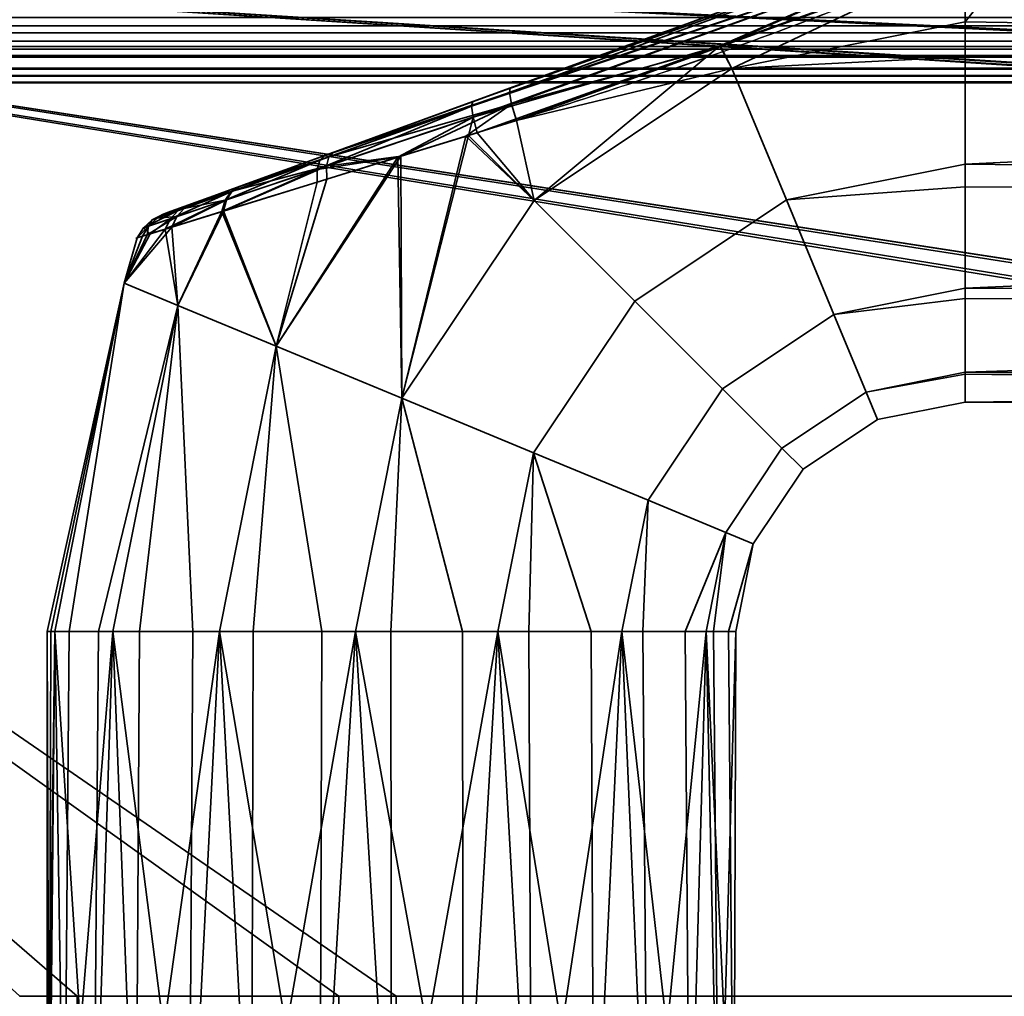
# Model space of a CAD drawing. Header units: millimetres. Extents: x -603 to 3703, y -120 to 249.
# Tile 929 of 1056: x 2540 to 2583, y 23 to 66. Entities that reach past the tile are written whole.
import ezdxf

# ---------------------------------------------------------------- set-up
doc = ezdxf.new("R2010")
doc.units = ezdxf.units.MM
doc.layers.add('151', color=7, linetype='Continuous', true_color=0xffffff)

# ---------------------------------------------------------------- blocks, each defined once
blk = doc.blocks.new('UG_SURFACE_003')
at = {"layer": '151', "color": 252, "linetype": 'Continuous', "lineweight": 35}
for points in [[(3702.5, -30, 2213), (3702.5, 229.8, 2213), (2297.5, 229.8, 2213), (2297.5, -30, 2213)], [(2447.5, -30, 2063), (2447.5, 229.8, 2063), (3552.5, 229.8, 2063), (3552.5, -30, 2063)]]:
    blk.add_3dface(points, dxfattribs=at)
blk = doc.blocks.new('UG_SURFACE_161')
at = {"layer": '151', "color": 43, "linetype": 'Continuous', "lineweight": 35}
for points in [[(2580.46, 69.517, 1090.73), (2559.487, 61.9, 1091.085), (2559.549, 62.1, 1091.876)], [(2559.487, 61.9, 1091.085), (2580.46, 69.517, 1090.73), (2580.703, 69.056, 1090.051)], [(2559.549, 62.1, 1091.876), (2580.316, 69.659, 1091.562), (2580.46, 69.517, 1090.73)], [(2561.166, 62.689, 1116.361), (2580.316, 69.659, 1116.438), (2580.316, 69.659, 1091.562), (2559.549, 62.1, 1091.876)], [(2580.703, 69.056, 1117.949), (2580.46, 69.517, 1117.27), (2561.136, 62.488, 1117.182)], [(2561.166, 62.689, 1116.361), (2561.136, 62.488, 1117.182), (2580.46, 69.517, 1117.27)], [(2580.46, 69.517, 1117.27), (2580.316, 69.659, 1116.438), (2561.166, 62.689, 1116.361)], [(2679, 64.025, 1089), (2581, 65.568, 1089.082), (2584.353, 69.769, 1090.154)], [(2581, 65.568, 1089.082), (2581, 68.361, 1089.648), (2584.353, 69.769, 1090.154)], [(2584.353, 69.769, 1117.846), (2581, 65.568, 1118.918), (2679, 64.025, 1119)], [(2584.353, 69.769, 1117.846), (2581, 68.361, 1118.352), (2581, 65.568, 1118.918)], [(2580.703, 69.056, 1090.051), (2559.551, 61.419, 1090.427), (2559.487, 61.9, 1091.085)], [(2559.551, 61.419, 1090.427), (2580.703, 69.056, 1090.051), (2570.309, 64.529, 1089.831)], [(2561.136, 62.488, 1117.182), (2561.233, 61.986, 1117.857), (2580.703, 69.056, 1117.949)], [(2580.703, 69.056, 1117.949), (2561.233, 61.986, 1117.857), (2570.345, 64.501, 1118.304)], [(2580.703, 69.056, 1090.051), (2581, 68.361, 1089.648), (2570.309, 64.529, 1089.831)], [(2570.345, 64.501, 1118.304), (2581, 68.361, 1118.352), (2580.703, 69.056, 1117.949)], [(2570.833, 63.546, 1089.082), (2570.309, 64.529, 1089.831), (2581, 68.361, 1089.648)], [(2581, 68.361, 1118.352), (2570.345, 64.501, 1118.304), (2570.833, 63.546, 1118.918)], [(2581, 68.361, 1089.648), (2581, 65.568, 1089.082), (2570.833, 63.546, 1089.082)], [(2570.833, 63.546, 1118.918), (2581, 65.568, 1118.918), (2581, 68.361, 1118.352)], [(2570.833, 63.546, 1089.082), (2581, 65.568, 1089.082), (2581, 64.051, 1089.242)], [(2581, 64.051, 1118.758), (2581, 65.568, 1118.918), (2570.833, 63.546, 1118.918)], [(2679, 64.025, 1089), (2581, 64.051, 1089.242), (2581, 65.568, 1089.082)], [(2581, 65.568, 1118.918), (2581, 64.051, 1118.758), (2679, 64.025, 1119)], [(2570.309, 64.529, 1089.831), (2559.728, 60.737, 1090.011), (2559.551, 61.419, 1090.427)], [(2562.214, 57.786, 1089.082), (2559.728, 60.737, 1090.011), (2570.309, 64.529, 1089.831)], [(2561.233, 61.986, 1117.857), (2561.441, 61.275, 1118.263), (2570.345, 64.501, 1118.304)], [(2570.833, 63.546, 1118.918), (2570.345, 64.501, 1118.304), (2561.441, 61.275, 1118.263)], [(2570.309, 64.529, 1089.831), (2570.833, 63.546, 1089.082), (2562.214, 57.786, 1089.082)], [(2570.833, 63.546, 1118.918), (2573.207, 57.815, 1118.266), (2581, 59.365, 1118.266), (2581, 64.051, 1118.758)], [(2581, 64.051, 1089.242), (2581, 59.365, 1089.734), (2573.207, 57.815, 1089.734), (2570.833, 63.546, 1089.082)], [(2679, 64.025, 1119), (2581, 64.051, 1118.758), (2581, 59.365, 1118.266)], [(2581, 59.365, 1089.734), (2581, 64.051, 1089.242), (2679, 64.025, 1089)], [(2581, 59.365, 1118.266), (2679, 58.277, 1117.865), (2679, 64.025, 1119)], [(2679, 64.025, 1089), (2679, 58.277, 1090.135), (2581, 59.365, 1089.734)], [(2561.441, 61.275, 1118.263), (2562.214, 57.786, 1118.918), (2570.833, 63.546, 1118.918)], [(2573.207, 57.815, 1089.734), (2566.6, 53.4, 1089.734), (2562.214, 57.786, 1089.082), (2570.833, 63.546, 1089.082)], [(2570.833, 63.546, 1118.918), (2562.214, 57.786, 1118.918), (2566.6, 53.4, 1118.266), (2573.207, 57.815, 1118.266)], [(2549.402, 58.407, 1111.613), (2553.485, 59.894, 1114.336), (2561.166, 62.689, 1116.361), (2553.101, 59.754, 1093.847)], [(2561.166, 62.689, 1116.361), (2559.549, 62.1, 1091.876), (2553.101, 59.754, 1093.847)], [(2561.136, 62.488, 1117.182), (2561.166, 62.689, 1116.361), (2553.485, 59.894, 1114.336)], [(2553.485, 59.894, 1114.336), (2553.271, 59.687, 1114.964), (2561.136, 62.488, 1117.182)], [(2561.233, 61.986, 1117.857), (2561.136, 62.488, 1117.182), (2553.271, 59.687, 1114.964)], [(2559.487, 61.9, 1091.085), (2559.551, 61.419, 1090.427), (2552.756, 59.141, 1092.691)], [(2552.756, 59.141, 1092.691), (2552.875, 59.546, 1093.233), (2559.487, 61.9, 1091.085)], [(2559.487, 61.9, 1091.085), (2552.875, 59.546, 1093.233), (2553.101, 59.754, 1093.847)], [(2553.101, 59.754, 1093.847), (2559.549, 62.1, 1091.876), (2559.487, 61.9, 1091.085)], [(2561.233, 61.986, 1117.857), (2553.164, 59.278, 1115.516), (2556.408, 59.716, 1116.839)], [(2553.271, 59.687, 1114.964), (2553.164, 59.278, 1115.516), (2561.233, 61.986, 1117.857)], [(2556.408, 59.716, 1116.839), (2559.239, 60.593, 1117.64), (2561.233, 61.986, 1117.857)], [(2559.239, 60.593, 1117.64), (2561.441, 61.275, 1118.263), (2561.233, 61.986, 1117.857)], [(2552.756, 59.141, 1092.691), (2559.551, 61.419, 1090.427), (2556.274, 59.671, 1091.138)], [(2559.551, 61.419, 1090.427), (2559.349, 60.62, 1090.135), (2556.274, 59.671, 1091.138)], [(2559.551, 61.419, 1090.427), (2559.728, 60.737, 1090.011), (2559.349, 60.62, 1090.135)], [(2561.441, 61.275, 1118.263), (2559.239, 60.593, 1117.64), (2562.214, 57.786, 1118.918)], [(2556.454, 49.167, 1089.082), (2556.274, 59.671, 1091.138), (2559.349, 60.62, 1090.135)], [(2559.239, 60.593, 1117.64), (2556.408, 59.716, 1116.839), (2556.454, 49.167, 1118.918)], [(2559.349, 60.62, 1090.135), (2562.214, 57.786, 1089.082), (2556.454, 49.167, 1089.082)], [(2556.454, 49.167, 1118.918), (2562.214, 57.786, 1118.918), (2559.239, 60.593, 1117.64)], [(2562.214, 57.786, 1089.082), (2559.349, 60.62, 1090.135), (2559.728, 60.737, 1090.011)], [(2553.101, 59.754, 1093.847), (2547.381, 57.672, 1109.074), (2549.402, 58.407, 1111.613)], [(2547.381, 57.672, 1109.074), (2553.101, 59.754, 1093.847), (2549.346, 58.387, 1096.441)], [(2549.402, 58.407, 1111.613), (2549.059, 58.186, 1112.056), (2553.271, 59.687, 1114.964)], [(2553.164, 59.278, 1115.516), (2553.271, 59.687, 1114.964), (2549.059, 58.186, 1112.056)], [(2549.346, 58.387, 1096.441), (2553.101, 59.754, 1093.847), (2552.875, 59.546, 1093.233)], [(2553.271, 59.687, 1114.964), (2553.485, 59.894, 1114.336), (2549.402, 58.407, 1111.613)], [(2550.974, 51.437, 1116.99), (2556.408, 59.716, 1116.839), (2553.18, 58.716, 1115.926)], [(2556.408, 59.716, 1116.839), (2550.974, 51.437, 1116.99), (2556.454, 49.167, 1118.918)], [(2556.454, 49.167, 1089.082), (2550.974, 51.437, 1091.01), (2556.274, 59.671, 1091.138)], [(2552.759, 58.586, 1092.285), (2556.274, 59.671, 1091.138), (2550.974, 51.437, 1091.01)], [(2556.274, 59.671, 1091.138), (2552.759, 58.586, 1092.285), (2552.756, 59.141, 1092.691)], [(2553.164, 59.278, 1115.516), (2553.18, 58.716, 1115.926), (2556.408, 59.716, 1116.839)], [(2548.675, 57.327, 1112.784), (2553.18, 58.716, 1115.926), (2553.164, 59.278, 1115.516)], [(2553.164, 59.278, 1115.516), (2548.809, 57.815, 1112.458), (2548.675, 57.327, 1112.784)], [(2552.875, 59.546, 1093.233), (2552.756, 59.141, 1092.691), (2548.75, 57.795, 1095.602)], [(2548.75, 57.795, 1095.602), (2549.001, 58.166, 1096.001), (2552.875, 59.546, 1093.233)], [(2549.059, 58.186, 1112.056), (2548.809, 57.815, 1112.458), (2553.164, 59.278, 1115.516)], [(2552.875, 59.546, 1093.233), (2549.001, 58.166, 1096.001), (2549.346, 58.387, 1096.441)], [(2573.207, 57.815, 1089.734), (2581, 59.365, 1089.734), (2581, 58.376, 1090.305)], [(2581, 58.376, 1117.695), (2581, 59.365, 1118.266), (2573.207, 57.815, 1118.266)], [(2679, 58.277, 1090.135), (2581, 58.376, 1090.305), (2581, 59.365, 1089.734)], [(2581, 59.365, 1118.266), (2581, 58.376, 1117.695), (2679, 58.277, 1117.865)], [(2548.613, 57.308, 1095.278), (2548.75, 57.795, 1095.602), (2552.756, 59.141, 1092.691)], [(2552.756, 59.141, 1092.691), (2552.759, 58.586, 1092.285), (2548.613, 57.308, 1095.278)], [(2549.346, 58.387, 1096.441), (2547.128, 57.58, 1099.384), (2546.033, 57.181, 1102.998), (2546.242, 57.257, 1106.238)], [(2546.242, 57.257, 1106.238), (2547.381, 57.672, 1109.074), (2549.346, 58.387, 1096.441)], [(2547.128, 57.58, 1099.384), (2549.346, 58.387, 1096.441), (2549.001, 58.166, 1096.001)], [(2549.059, 58.186, 1112.056), (2549.402, 58.407, 1111.613), (2547.381, 57.672, 1109.074)], [(2548.613, 57.308, 1095.278), (2552.759, 58.586, 1092.285), (2550.974, 51.437, 1091.01)], [(2550.974, 51.437, 1116.99), (2553.18, 58.716, 1115.926), (2548.675, 57.327, 1112.784)], [(2573.207, 57.815, 1118.266), (2575.274, 52.824, 1115.147), (2581, 53.963, 1115.147), (2581, 58.376, 1117.695)], [(2581, 58.376, 1090.305), (2581, 53.963, 1092.853), (2575.274, 52.824, 1092.853), (2573.207, 57.815, 1089.734)], [(2679, 58.277, 1117.865), (2581, 58.376, 1117.695), (2581, 53.963, 1115.147)], [(2581, 53.963, 1092.853), (2581, 58.376, 1090.305), (2679, 58.277, 1090.135)], [(2549.001, 58.166, 1096.001), (2548.75, 57.795, 1095.602), (2546.372, 56.992, 1098.879)], [(2546.372, 56.992, 1098.879), (2546.709, 57.348, 1099.121), (2549.001, 58.166, 1096.001)], [(2549.001, 58.166, 1096.001), (2546.709, 57.348, 1099.121), (2547.128, 57.58, 1099.384)], [(2547.381, 57.672, 1109.074), (2546.97, 57.441, 1109.363), (2549.059, 58.186, 1112.056)], [(2548.809, 57.815, 1112.458), (2549.059, 58.186, 1112.056), (2546.97, 57.441, 1109.363)], [(2581, 53.963, 1115.147), (2679, 53.402, 1114.615), (2679, 58.277, 1117.865)], [(2679, 58.277, 1090.135), (2679, 53.402, 1093.385), (2581, 53.963, 1092.853)], [(2546.033, 57.181, 1102.998), (2547.128, 57.58, 1099.384), (2546.709, 57.348, 1099.121)], [(2546.142, 56.541, 1098.674), (2546.372, 56.992, 1098.879), (2548.75, 57.795, 1095.602)], [(2548.75, 57.795, 1095.602), (2548.613, 57.308, 1095.278), (2546.142, 56.541, 1098.674)], [(2546.97, 57.441, 1109.363), (2547.381, 57.672, 1109.074), (2546.242, 57.257, 1106.238)], [(2546.424, 56.629, 1109.854), (2548.675, 57.327, 1112.784), (2548.809, 57.815, 1112.458)], [(2548.809, 57.815, 1112.458), (2546.643, 57.084, 1109.63), (2546.424, 56.629, 1109.854)], [(2546.97, 57.441, 1109.363), (2546.643, 57.084, 1109.63), (2548.809, 57.815, 1112.458)], [(2566.6, 53.4, 1089.734), (2562.186, 46.793, 1089.734), (2556.454, 49.167, 1089.082), (2562.214, 57.786, 1089.082)], [(2562.214, 57.786, 1118.918), (2556.454, 49.167, 1118.918), (2562.186, 46.793, 1118.266), (2566.6, 53.4, 1118.266)], [(2575.274, 52.824, 1092.853), (2570.42, 49.58, 1092.853), (2566.6, 53.4, 1089.734), (2573.207, 57.815, 1089.734)], [(2573.207, 57.815, 1118.266), (2566.6, 53.4, 1118.266), (2570.42, 49.58, 1115.147), (2575.274, 52.824, 1115.147)], [(2546.709, 57.348, 1099.121), (2546.372, 56.992, 1098.879), (2545.195, 56.594, 1102.889)], [(2545.195, 56.594, 1102.889), (2545.575, 56.943, 1102.941), (2546.709, 57.348, 1099.121)], [(2546.643, 57.084, 1109.63), (2545.419, 56.67, 1106.481), (2545.353, 56.295, 1107.104)], [(2545.353, 56.295, 1107.104), (2546.424, 56.629, 1109.854), (2546.643, 57.084, 1109.63)], [(2545.791, 57.02, 1106.364), (2545.419, 56.67, 1106.481), (2546.643, 57.084, 1109.63)], [(2546.709, 57.348, 1099.121), (2545.575, 56.943, 1102.941), (2546.033, 57.181, 1102.998)], [(2546.033, 57.181, 1102.998), (2545.575, 56.943, 1102.941), (2545.791, 57.02, 1106.364)], [(2546.242, 57.257, 1106.238), (2545.791, 57.02, 1106.364), (2546.97, 57.441, 1109.363)], [(2546.643, 57.084, 1109.63), (2546.97, 57.441, 1109.363), (2545.791, 57.02, 1106.364)], [(2545.791, 57.02, 1106.364), (2546.242, 57.257, 1106.238), (2546.033, 57.181, 1102.998)], [(2546.142, 56.541, 1098.674), (2548.613, 57.308, 1095.278), (2546.691, 53.211, 1095.183)], [(2546.691, 53.211, 1112.817), (2548.675, 57.327, 1112.784), (2546.424, 56.629, 1109.854)], [(2548.675, 57.327, 1112.784), (2546.691, 53.211, 1112.817), (2550.974, 51.437, 1116.99)], [(2550.974, 51.437, 1091.01), (2546.691, 53.211, 1095.183), (2548.613, 57.308, 1095.278)], [(2544.348, 54.182, 1107.119), (2546.691, 53.211, 1112.817), (2546.424, 56.629, 1109.854)], [(2546.424, 56.629, 1109.854), (2545.353, 56.295, 1107.104), (2544.348, 54.182, 1107.119)], [(2544.916, 56.158, 1102.843), (2545.15, 56.231, 1106.582), (2545.419, 56.67, 1106.481)], [(2545.419, 56.67, 1106.481), (2545.195, 56.594, 1102.889), (2544.916, 56.158, 1102.843)], [(2545.419, 56.67, 1106.481), (2545.15, 56.231, 1106.582), (2545.353, 56.295, 1107.104)], [(2545.484, 56.335, 1100.914), (2545.195, 56.594, 1102.889), (2546.372, 56.992, 1098.879)], [(2545.575, 56.943, 1102.941), (2545.195, 56.594, 1102.889), (2545.419, 56.67, 1106.481)], [(2545.419, 56.67, 1106.481), (2545.791, 57.02, 1106.364), (2545.575, 56.943, 1102.941)], [(2546.372, 56.992, 1098.879), (2546.142, 56.541, 1098.674), (2545.484, 56.335, 1100.914)], [(2544.348, 54.182, 1100.881), (2545.484, 56.335, 1100.914), (2546.142, 56.541, 1098.674)], [(2546.142, 56.541, 1098.674), (2546.691, 53.211, 1095.183), (2544.348, 54.182, 1100.881)], [(2544.916, 56.158, 1102.843), (2545.484, 56.335, 1100.914), (2544.348, 54.182, 1100.881)], [(2544.348, 54.182, 1107.119), (2545.353, 56.295, 1107.104), (2545.15, 56.231, 1106.582)], [(2544.348, 54.182, 1107.119), (2545.15, 56.231, 1106.582), (2544.916, 56.158, 1102.843)], [(2545.484, 56.335, 1100.914), (2544.916, 56.158, 1102.843), (2545.195, 56.594, 1102.889)], [(2544.916, 56.158, 1102.843), (2544.348, 54.182, 1100.881), (2544.348, 54.182, 1107.119)], [(2544.348, 54.182, 1100.881), (2541.328, 39, 1100.881), (2541, 39, 1104)], [(2541, 39, 1104), (2544.348, 54.182, 1107.119), (2544.348, 54.182, 1100.881)], [(2541, 39, 1104), (2541.164, 39, 1105.559), (2544.348, 54.182, 1107.119)], [(2541.164, 39, 1105.559), (2541.328, 39, 1107.119), (2544.348, 54.182, 1107.119)], [(2546.691, 53.211, 1112.817), (2544.348, 54.182, 1107.119), (2541.328, 39, 1107.119), (2543.234, 39, 1111.4)], [(2541.959, 39, 1099.465), (2541.328, 39, 1100.881), (2544.348, 54.182, 1100.881)], [(2544.348, 54.182, 1100.881), (2546.691, 53.211, 1095.183), (2543.865, 39, 1095.183), (2541.959, 39, 1099.465)], [(2575.274, 52.824, 1092.853), (2581, 53.963, 1092.853), (2581, 53.516, 1093.467)], [(2581, 53.516, 1114.532), (2581, 53.963, 1115.147), (2575.274, 52.824, 1115.147)], [(2679, 53.402, 1093.385), (2581, 53.516, 1093.467), (2581, 53.963, 1092.853)], [(2581, 53.963, 1115.147), (2581, 53.516, 1114.532), (2679, 53.402, 1114.615)], [(2543.234, 39, 1111.4), (2543.865, 39, 1112.817), (2546.691, 53.211, 1112.817)], [(2546.691, 53.211, 1112.817), (2543.865, 39, 1112.817), (2547.348, 39, 1115.953)], [(2545.017, 39, 1094.146), (2543.865, 39, 1095.183), (2546.691, 53.211, 1095.183)], [(2546.691, 53.211, 1095.183), (2550.974, 51.437, 1091.01), (2548.5, 39, 1091.01), (2545.017, 39, 1094.146)], [(2547.348, 39, 1115.953), (2548.5, 39, 1116.99), (2550.974, 51.437, 1116.99), (2546.691, 53.211, 1112.817)], [(2570.42, 49.58, 1092.853), (2567.176, 44.726, 1092.853), (2562.186, 46.793, 1089.734), (2566.6, 53.4, 1089.734)], [(2566.6, 53.4, 1118.266), (2562.186, 46.793, 1118.266), (2567.176, 44.726, 1115.147), (2570.42, 49.58, 1115.147)], [(2575.274, 52.824, 1115.147), (2576.677, 49.437, 1110.101), (2581, 50.297, 1110.101), (2581, 53.516, 1114.532)], [(2581, 53.516, 1093.467), (2581, 50.297, 1097.899), (2576.677, 49.437, 1097.899), (2575.274, 52.824, 1092.853)], [(2679, 53.402, 1114.615), (2581, 53.516, 1114.532), (2581, 50.297, 1110.101)], [(2581, 50.297, 1097.899), (2581, 53.516, 1093.467), (2679, 53.402, 1093.385)], [(2581, 50.297, 1110.101), (2679, 50.144, 1109.746), (2679, 53.402, 1114.615)], [(2581, 50.297, 1097.899), (2679, 53.402, 1093.385), (2679, 50.144, 1098.254)], [(2576.677, 49.437, 1097.899), (2573.012, 46.988, 1097.899), (2570.42, 49.58, 1092.853), (2575.274, 52.824, 1092.853)], [(2575.274, 52.824, 1115.147), (2570.42, 49.58, 1115.147), (2573.012, 46.988, 1110.101), (2576.677, 49.437, 1110.101)], [(2550.974, 51.437, 1116.99), (2548.5, 39, 1116.99), (2552.957, 39, 1118.439)], [(2549.975, 39, 1090.53), (2548.5, 39, 1091.01), (2550.974, 51.437, 1091.01)], [(2550.974, 51.437, 1091.01), (2556.454, 49.167, 1089.082), (2554.432, 39, 1089.082), (2549.975, 39, 1090.53)], [(2552.957, 39, 1118.439), (2554.432, 39, 1118.918), (2556.454, 49.167, 1118.918), (2550.974, 51.437, 1116.99)], [(2576.677, 49.437, 1097.899), (2581, 50.297, 1097.899), (2581, 50.218, 1098.27)], [(2581, 50.218, 1109.73), (2581, 50.297, 1110.101), (2576.677, 49.437, 1110.101)], [(2576.677, 49.437, 1110.101), (2577.173, 48.239, 1104), (2581, 49, 1104), (2581, 50.218, 1109.73)], [(2581, 50.218, 1098.27), (2581, 49, 1104), (2577.173, 48.239, 1104), (2576.677, 49.437, 1097.899)], [(2679, 50.144, 1098.254), (2581, 50.218, 1098.27), (2581, 50.297, 1097.899)], [(2581, 50.297, 1110.101), (2581, 50.218, 1109.73), (2679, 50.144, 1109.746)], [(2679, 50.144, 1109.746), (2581, 50.218, 1109.73), (2581, 49, 1104)], [(2679, 49, 1104), (2581, 49, 1104), (2581, 50.218, 1098.27)], [(2581, 50.218, 1098.27), (2679, 50.144, 1098.254), (2679, 49, 1104)], [(2581, 49, 1104), (2679, 49, 1104), (2679, 50.144, 1109.746)], [(2573.012, 46.988, 1097.899), (2570.563, 43.323, 1097.899), (2567.176, 44.726, 1092.853), (2570.42, 49.58, 1092.853)], [(2570.42, 49.58, 1115.147), (2567.176, 44.726, 1115.147), (2570.563, 43.323, 1110.101), (2573.012, 46.988, 1110.101)], [(2577.173, 48.239, 1104), (2573.929, 46.071, 1104), (2573.012, 46.988, 1097.899), (2576.677, 49.437, 1097.899)], [(2576.677, 49.437, 1110.101), (2573.012, 46.988, 1110.101), (2573.929, 46.071, 1104), (2577.173, 48.239, 1104)], [(2556.454, 49.167, 1118.918), (2554.432, 39, 1118.918), (2559.093, 39, 1118.428)], [(2555.974, 39, 1089.244), (2554.432, 39, 1089.082), (2556.454, 49.167, 1089.082)], [(2556.454, 49.167, 1089.082), (2562.186, 46.793, 1089.734), (2560.635, 39, 1089.734), (2555.974, 39, 1089.244)], [(2559.093, 39, 1118.428), (2560.635, 39, 1118.266), (2562.186, 46.793, 1118.266), (2556.454, 49.167, 1118.918)], [(2562.186, 46.793, 1118.266), (2560.635, 39, 1118.266), (2564.694, 39, 1115.923)], [(2561.978, 39, 1090.51), (2560.635, 39, 1089.734), (2562.186, 46.793, 1089.734)], [(2562.186, 46.793, 1089.734), (2567.176, 44.726, 1092.853), (2566.037, 39, 1092.853), (2561.978, 39, 1090.51)], [(2564.694, 39, 1115.923), (2566.037, 39, 1115.147), (2567.176, 44.726, 1115.147), (2562.186, 46.793, 1118.266)], [(2573.929, 46.071, 1104), (2571.761, 42.827, 1104), (2570.563, 43.323, 1097.899), (2573.012, 46.988, 1097.899)], [(2573.012, 46.988, 1110.101), (2570.563, 43.323, 1110.101), (2571.761, 42.827, 1104), (2573.929, 46.071, 1104)], [(2570.563, 43.323, 1110.101), (2567.176, 44.726, 1115.147), (2566.037, 39, 1115.147), (2568.792, 39, 1111.356)], [(2566.948, 39, 1094.107), (2566.037, 39, 1092.853), (2567.176, 44.726, 1092.853)], [(2567.176, 44.726, 1092.853), (2570.563, 43.323, 1097.899), (2569.703, 39, 1097.899), (2566.948, 39, 1094.107)], [(2568.792, 39, 1111.356), (2569.703, 39, 1110.101), (2570.563, 43.323, 1110.101)], [(2571.761, 42.827, 1104), (2570.563, 43.323, 1110.101), (2569.703, 39, 1110.101), (2570.678, 39, 1105.517)], [(2570.026, 39, 1099.416), (2569.703, 39, 1097.899), (2570.563, 43.323, 1097.899)], [(2570.563, 43.323, 1097.899), (2571.761, 42.827, 1104), (2571, 39, 1104), (2570.026, 39, 1099.416)], [(2570.678, 39, 1105.517), (2571, 39, 1104), (2571.761, 42.827, 1104)], [(2541.082, 13, 1105.568), (2541.164, 39, 1105.559), (2541, 39, 1104)], [(2541, 13, 1104), (2541, 39, 1104), (2541.328, 39, 1100.881)], [(2541.328, 39, 1100.881), (2541.734, 13, 1099.365), (2541, 13, 1104)], [(2541, 39, 1104), (2541, 13, 1104), (2541.082, 13, 1105.568)], [(2541.328, 39, 1107.119), (2541.082, 13, 1105.568), (2543.01, 13, 1111.5)], [(2541.328, 39, 1107.119), (2541.164, 39, 1105.559), (2541.082, 13, 1105.568)], [(2543.01, 13, 1111.5), (2543.234, 39, 1111.4), (2541.328, 39, 1107.119)], [(2541.328, 39, 1100.881), (2541.959, 39, 1099.465), (2541.734, 13, 1099.365)], [(2541.734, 13, 1099.365), (2541.959, 39, 1099.465), (2543.865, 39, 1095.183)], [(2543.865, 39, 1095.183), (2544.853, 13, 1093.963), (2541.734, 13, 1099.365)], [(2543.865, 39, 1112.817), (2543.01, 13, 1111.5), (2547.183, 13, 1116.135)], [(2543.865, 39, 1112.817), (2543.234, 39, 1111.4), (2543.01, 13, 1111.5)], [(2547.183, 13, 1116.135), (2547.348, 39, 1115.953), (2543.865, 39, 1112.817)], [(2543.865, 39, 1095.183), (2545.017, 39, 1094.146), (2544.853, 13, 1093.963)], [(2544.853, 13, 1093.963), (2545.017, 39, 1094.146), (2548.5, 39, 1091.01)], [(2548.5, 39, 1091.01), (2549.899, 13, 1090.297), (2544.853, 13, 1093.963)], [(2548.5, 39, 1116.99), (2547.183, 13, 1116.135), (2552.881, 13, 1118.672)], [(2548.5, 39, 1116.99), (2547.348, 39, 1115.953), (2547.183, 13, 1116.135)], [(2552.881, 13, 1118.672), (2552.957, 39, 1118.439), (2548.5, 39, 1116.99)], [(2548.5, 39, 1091.01), (2549.975, 39, 1090.53), (2549.899, 13, 1090.297)], [(2549.899, 13, 1090.297), (2549.975, 39, 1090.53), (2554.432, 39, 1089.082)], [(2554.432, 39, 1089.082), (2556, 13, 1089), (2549.899, 13, 1090.297)], [(2554.432, 39, 1118.918), (2552.881, 13, 1118.672), (2559.119, 13, 1118.672)], [(2554.432, 39, 1118.918), (2552.957, 39, 1118.439), (2552.881, 13, 1118.672)], [(2559.119, 13, 1118.672), (2559.093, 39, 1118.428), (2554.432, 39, 1118.918)], [(2554.432, 39, 1089.082), (2555.974, 39, 1089.244), (2556, 13, 1089)], [(2556, 13, 1089), (2555.974, 39, 1089.244), (2560.635, 39, 1089.734)], [(2560.635, 39, 1089.734), (2562.101, 13, 1090.297), (2556, 13, 1089)], [(2560.635, 39, 1118.266), (2559.093, 39, 1118.428), (2559.119, 13, 1118.672)], [(2560.635, 39, 1118.266), (2559.119, 13, 1118.672), (2564.817, 13, 1116.135)], [(2564.817, 13, 1116.135), (2564.694, 39, 1115.923), (2560.635, 39, 1118.266)], [(2560.635, 39, 1089.734), (2561.978, 39, 1090.51), (2562.101, 13, 1090.297)], [(2562.101, 13, 1090.297), (2561.978, 39, 1090.51), (2566.037, 39, 1092.853)], [(2566.037, 39, 1092.853), (2567.147, 13, 1093.963), (2562.101, 13, 1090.297)], [(2566.037, 39, 1115.147), (2564.694, 39, 1115.923), (2564.817, 13, 1116.135)], [(2566.037, 39, 1115.147), (2564.817, 13, 1116.135), (2568.99, 13, 1111.5)], [(2568.99, 13, 1111.5), (2568.792, 39, 1111.356), (2566.037, 39, 1115.147)], [(2566.037, 39, 1092.853), (2566.948, 39, 1094.107), (2567.147, 13, 1093.963)], [(2567.147, 13, 1093.963), (2566.948, 39, 1094.107), (2569.703, 39, 1097.899)], [(2569.703, 39, 1097.899), (2570.266, 13, 1099.365), (2567.147, 13, 1093.963)], [(2569.703, 39, 1110.101), (2568.792, 39, 1111.356), (2568.99, 13, 1111.5)], [(2569.703, 39, 1110.101), (2568.99, 13, 1111.5), (2570.918, 13, 1105.568)], [(2570.918, 13, 1105.568), (2570.678, 39, 1105.517), (2569.703, 39, 1110.101)], [(2569.703, 39, 1097.899), (2570.026, 39, 1099.416), (2570.266, 13, 1099.365)], [(2570.266, 13, 1099.365), (2570.026, 39, 1099.416), (2571, 39, 1104)], [(2571, 39, 1104), (2570.918, 13, 1105.568), (2570.266, 13, 1099.365)], [(2571, 39, 1104), (2570.678, 39, 1105.517), (2570.918, 13, 1105.568)]]:
    blk.add_3dface(points, dxfattribs=at)
blk = doc.blocks.new('UG_SURFACE_205')
at = {"layer": '151', "color": 7, "linetype": 'Continuous', "lineweight": 35}
for points in [[(3496.15, 10.45, 2004.65), (3496.15, 228.45, 2004.65), (2503.85, 228.45, 2004.65), (2503.85, 10.45, 2004.65)], [(2504, 10.45, 2004.5), (2504, 228.45, 2004.5), (3496, 228.45, 2004.5), (3496, 10.45, 2004.5)]]:
    blk.add_3dface(points, dxfattribs=at)
blk = doc.blocks.new('UG_SURFACE_206')
at = {"layer": '151', "color": 41, "linetype": 'Continuous', "lineweight": 35}
for points in [[(3496.15, 228.45, 2004.65), (3496.15, 10.45, 2004.65), (2503.85, 10.45, 2004.65), (2503.85, 228.45, 2004.65)], [(3510, 18.3, 2018.5), (3510, 70.3, 2018.5), (2490, 70.3, 2018.5), (2490, 18.3, 2018.5)]]:
    blk.add_3dface(points, dxfattribs=at)
blk = doc.blocks.new('UG_SURFACE_221')
at = {"layer": '151', "color": 252, "linetype": 'Continuous', "lineweight": 35}
for points in [[(2488.5, 69.8, 2021), (3223.033, 23.101, 2021), (3225.533, 23.101, 2021)], [(2488.5, 69.8, 2021), (3211.633, 23.101, 2021), (3223.033, 23.101, 2021)], [(3225.533, 23.101, 2021), (3443.8, 23.101, 2021), (2488.5, 69.8, 2021)], [(2488.5, 69.8, 2021), (3209.133, 23.101, 2021), (3211.633, 23.101, 2021)], [(2488.5, 69.8, 2021), (2788.367, 23.101, 2021), (2790.867, 23.101, 2021)], [(2790.867, 23.101, 2021), (3209.133, 23.101, 2021), (2488.5, 69.8, 2021)], [(2488.5, 69.8, 2021), (2774.467, 23.101, 2021), (2776.967, 23.101, 2021)], [(2776.967, 23.101, 2021), (2788.367, 23.101, 2021), (2488.5, 69.8, 2021)], [(2488.5, 69.8, 2021), (2556.2, 23.101, 2021), (2774.467, 23.101, 2021)], [(2488.5, 69.8, 2021), (2553.7, 23.101, 2021), (2556.2, 23.101, 2021)], [(2488.5, 69.8, 2021), (2542.3, 23.101, 2021), (2553.7, 23.101, 2021)], [(2488.5, 69.8, 2021), (2539.8, 23.101, 2021), (2542.3, 23.101, 2021)], [(3511.5, 69.8, 2021), (2488.5, 69.8, 2021), (3443.8, 23.101, 2021), (3446.3, 23.101, 2021)], [(2488.5, 69.8, 2019.5), (2553.7, 23.101, 2019.5), (2542.3, 23.101, 2019.5)], [(2542.3, 23.101, 2019.5), (2539.8, 23.101, 2019.5), (2488.5, 69.8, 2019.5)], [(2488.5, 69.8, 2019.5), (2774.467, 23.101, 2019.5), (2556.2, 23.101, 2019.5)], [(2556.2, 23.101, 2019.5), (2553.7, 23.101, 2019.5), (2488.5, 69.8, 2019.5)], [(2488.5, 69.8, 2019.5), (2788.367, 23.101, 2019.5), (2776.967, 23.101, 2019.5)], [(2488.5, 69.8, 2019.5), (3211.633, 23.101, 2019.5), (3209.133, 23.101, 2019.5)], [(2776.967, 23.101, 2019.5), (2774.467, 23.101, 2019.5), (2488.5, 69.8, 2019.5)], [(2488.5, 69.8, 2019.5), (3223.033, 23.101, 2019.5), (3211.633, 23.101, 2019.5)], [(3209.133, 23.101, 2019.5), (2790.867, 23.101, 2019.5), (2488.5, 69.8, 2019.5)], [(2790.867, 23.101, 2019.5), (2788.367, 23.101, 2019.5), (2488.5, 69.8, 2019.5)], [(2488.5, 69.8, 2019.5), (3457.7, 23.101, 2019.5), (3446.3, 23.101, 2019.5)], [(2488.5, 69.8, 2019.5), (3443.8, 23.101, 2019.5), (3225.533, 23.101, 2019.5)], [(3225.533, 23.101, 2019.5), (3223.033, 23.101, 2019.5), (2488.5, 69.8, 2019.5)], [(2488.5, 69.8, 2019.5), (3511.5, 69.8, 2019.5), (3460.2, 23.101, 2019.5), (3457.7, 23.101, 2019.5)], [(3446.3, 23.101, 2019.5), (3443.8, 23.101, 2019.5), (2488.5, 69.8, 2019.5)], [(2539.8, 23.101, 2021), (2539.8, 23.101, 2019.5), (2542.3, 23.101, 2019.5), (2542.3, 23.101, 2021)], [(2542.3, 23.101, 2019.5), (2542.3, 22.101, 2019.5), (2542.3, 22.101, 2021), (2542.3, 23.101, 2021)], [(2542.3, 23.101, 2021), (2542.3, 22.101, 2021), (2553.7, 22.101, 2021), (2553.7, 23.101, 2021)], [(2553.7, 23.101, 2019.5), (2553.7, 22.101, 2019.5), (2542.3, 22.101, 2019.5), (2542.3, 23.101, 2019.5)], [(2553.7, 23.101, 2019.5), (2556.2, 23.101, 2019.5), (2556.2, 23.101, 2021), (2553.7, 23.101, 2021)], [(2553.7, 22.101, 2019.5), (2553.7, 23.101, 2019.5), (2553.7, 23.101, 2021), (2553.7, 22.101, 2021)], [(2556.2, 18.38, 2021), (2556.2, 23.101, 2021), (2556.2, 23.101, 2019.5), (2556.2, 18.38, 2019.5)], [(2556.2, 23.101, 2021), (2556.2, 18.38, 2021), (2774.467, 18.38, 2021), (2774.467, 23.101, 2021)], [(2774.467, 23.101, 2019.5), (2774.467, 18.38, 2019.5), (2556.2, 18.38, 2019.5), (2556.2, 23.101, 2019.5)]]:
    blk.add_3dface(points, dxfattribs=at)
blk = doc.blocks.new('UG_SURFACE_230')
at = {"layer": '151', "color": 252, "linetype": 'Continuous', "lineweight": 35}
for points in [[(3523.766, 66.401, 2032.266), (2476.234, 66.401, 2032.266), (2476.902, 65.402, 2031.598), (3523.098, 65.402, 2031.598)], [(3513.402, 65.098, 2021.902), (2486.598, 65.098, 2021.902), (2485.599, 65.766, 2022.901), (3514.401, 65.766, 2022.901)], [(3523.098, 65.402, 2031.598), (2476.902, 65.402, 2031.598), (2477.901, 64.734, 2030.599), (3522.099, 64.734, 2030.599)], [(3512.734, 64.099, 2021.235), (2487.266, 64.099, 2021.235), (2486.598, 65.098, 2021.902), (3513.402, 65.098, 2021.902)], [(3522.099, 64.734, 2030.599), (2477.901, 64.734, 2030.599), (2479.08, 64.5, 2029.42), (3520.92, 64.5, 2029.42)], [(2484.42, 64.5, 2024.08), (3515.58, 64.5, 2024.08), (3520.92, 64.5, 2029.42), (2479.08, 64.5, 2029.42)], [(3515.58, 64.5, 2024.08), (2484.42, 64.5, 2024.08), (2485.025, 64.38, 2023.475), (3514.975, 64.38, 2023.475)], [(3514.975, 64.38, 2023.475), (2485.025, 64.38, 2023.475), (2485.537, 64.037, 2022.963), (3514.463, 64.037, 2022.963)], [(3514.463, 64.037, 2022.963), (2485.537, 64.037, 2022.963), (2485.88, 63.525, 2022.62), (3514.12, 63.525, 2022.62)], [(2487.441, 63.521, 2021.059), (2487.266, 64.099, 2021.235), (3512.734, 64.099, 2021.235)], [(2487.441, 63.521, 2021.059), (3512.734, 64.099, 2021.235), (3512.559, 63.521, 2021.059)], [(3514.03, 63.228, 2022.53), (2485.88, 63.525, 2022.62), (2485.97, 63.228, 2022.53)], [(3514.03, 63.228, 2022.53), (3514.12, 63.525, 2022.62), (2485.88, 63.525, 2022.62)], [(3512.559, 63.521, 2021.059), (2487.5, 62.92, 2021), (2487.441, 63.521, 2021.059)], [(3512.559, 63.521, 2021.059), (3512.5, 62.92, 2021), (2487.5, 62.92, 2021)], [(2485.97, 63.228, 2022.53), (3514, 62.92, 2022.5), (3514.03, 63.228, 2022.53)], [(2485.97, 63.228, 2022.53), (2486, 62.92, 2022.5), (3514, 62.92, 2022.5)], [(2486, -46.92, 2022.5), (3514, -46.92, 2022.5), (3514, 62.92, 2022.5), (2486, 62.92, 2022.5)], [(2487.5, -46.92, 2021), (2487.5, 62.92, 2021), (3512.5, 62.92, 2021), (3512.5, -46.92, 2021)]]:
    blk.add_3dface(points, dxfattribs=at)

msp = doc.modelspace()

# ---------------------------------------------------------------- linework, layer by layer
at = {"layer": '151', "color": 252, "linetype": 'Continuous', "lineweight": -3, "true_color": 0x939598}
for p, q in [((3520.92, 64.5, 2029.42), (2479.08, 64.5, 2029.42)), ((3515.58, 64.5, 2024.08), (2484.42, 64.5, 2024.08)), ((3514, 62.92, 2022.5), (2486, 62.92, 2022.5)), ((3512.5, 62.92, 2021), (2487.5, 62.92, 2021))]:
    msp.add_line(p, q, dxfattribs=at)
at = {"layer": '151', "color": 252, "linetype": 'Continuous', "lineweight": -3, "true_color": 0x939598, "extrusion": (0, 1, 0)}
msp.add_circle((-2556, 1104, 39), 15, dxfattribs=at)
at = {"layer": '151', "color": 252, "linetype": 'Continuous', "lineweight": -3, "true_color": 0x939598, "extrusion": (1, 0, 0)}
msp.add_arc((64, 1104, 2581), 15, 73.0972, 286.9028, dxfattribs=at)
at = {"layer": '151', "color": 252, "linetype": 'Continuous', "lineweight": -3, "true_color": 0x939598}
for points, knots in [([(2580.316, 69.659, 1091.562), (2576.985, 68.447, 1091.193), (2573.659, 67.236, 1091.147), (2567.007, 64.815, 1091.18), (2563.682, 63.605, 1091.261), (2558.703, 61.793, 1091.991), (2557.055, 61.193, 1092.344), (2553.874, 60.035, 1093.416), (2552.315, 59.467, 1094.149), (2549.534, 58.456, 1096.12), (2548.29, 58.003, 1097.38), (2546.951, 57.515, 1099.658), (2546.595, 57.386, 1100.478), (2546.114, 57.211, 1102.174), (2545.984, 57.163, 1103.077), (2545.976, 57.16, 1105.753), (2546.478, 57.343, 1107.522), (2548.264, 57.993, 1110.592), (2549.508, 58.446, 1111.855), (2552.283, 59.456, 1113.833), (2553.841, 60.023, 1114.57), (2557.021, 61.18, 1115.648), (2558.654, 61.775, 1116), (2563.629, 63.585, 1116.735), (2566.977, 64.804, 1116.82), (2573.646, 67.231, 1116.853), (2576.98, 68.445, 1116.807), (2580.316, 69.659, 1116.438)], [0, 0, 0, 0, 0.125, 0.125, 0.25, 0.25, 0.3125, 0.3125, 0.375, 0.375, 0.4375, 0.4375, 0.46875, 0.46875, 0.5, 0.5, 0.5625, 0.5625, 0.625, 0.625, 0.6875, 0.6875, 0.75, 0.75, 0.875, 0.875, 1, 1, 1, 1]), ([(2581, 68.361, 1118.352), (2579.257, 67.644, 1118.57), (2577.509, 66.939, 1118.681), (2573.999, 65.574, 1118.808), (2572.235, 64.916, 1118.824), (2568.689, 63.651, 1118.792), (2566.907, 63.044, 1118.744), (2563.329, 61.87, 1118.509), (2561.523, 61.297, 1118.319), (2557.969, 60.188, 1117.666), (2556.224, 59.651, 1117.205), (2552.847, 58.613, 1115.848), (2551.223, 58.114, 1114.949), (2548.365, 57.232, 1112.627), (2547.113, 56.843, 1111.181), (2545.356, 56.296, 1107.833), (2544.866, 56.142, 1105.944), (2544.854, 56.139, 1103.1), (2544.971, 56.175, 1102.138), (2545.42, 56.316, 1100.311), (2545.753, 56.419, 1099.43), (2546.62, 56.69, 1097.744), (2547.138, 56.851, 1096.968), (2548.322, 57.218, 1095.534), (2548.992, 57.426, 1094.873), (2551.124, 58.084, 1093.114), (2552.745, 58.582, 1092.203), (2556.114, 59.617, 1090.83), (2557.862, 60.155, 1090.359), (2563.223, 61.827, 1089.358), (2566.837, 62.991, 1089.226), (2572.195, 64.901, 1089.176), (2573.97, 65.564, 1089.192), (2577.499, 66.935, 1089.318), (2579.254, 67.642, 1089.43), (2581, 68.361, 1089.648)], [0, 0, 0, 0, 0.0625, 0.0625, 0.125, 0.125, 0.1875, 0.1875, 0.25, 0.25, 0.3125, 0.3125, 0.375, 0.375, 0.4375, 0.4375, 0.5, 0.5, 0.53125, 0.53125, 0.5625, 0.5625, 0.59375, 0.59375, 0.625, 0.625, 0.6875, 0.6875, 0.75, 0.75, 0.875, 0.875, 0.9375, 0.9375, 1, 1, 1, 1])]:
    msp.add_open_spline(points, degree=3, knots=knots, dxfattribs=at)

# ---------------------------------------------------------------- block references
for name in ['UG_SURFACE_205', 'UG_SURFACE_003', 'UG_SURFACE_206', 'UG_SURFACE_230', 'UG_SURFACE_161', 'UG_SURFACE_221']:
    msp.add_blockref(name, (0, 0), dxfattribs=at)

doc.saveas('drawing.dxf')
